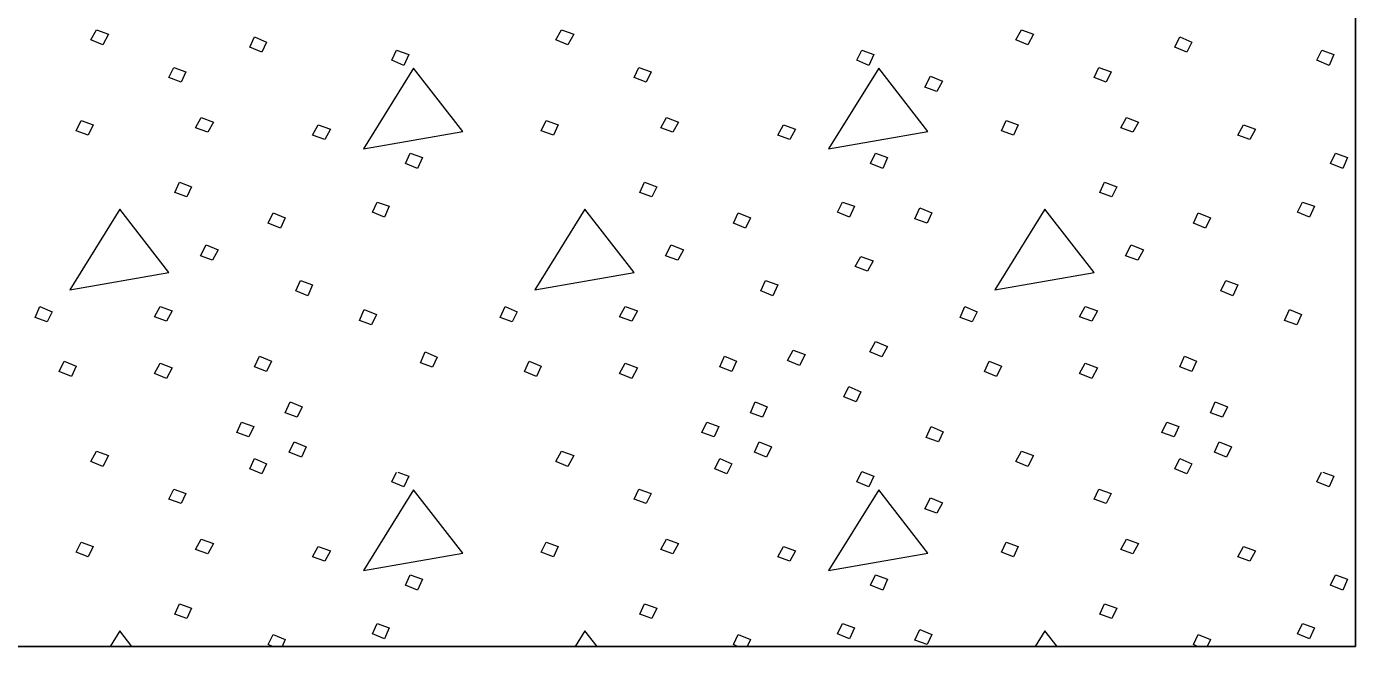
# Model space of a CAD drawing. Extents: x -1431.2 to -1397.2, y -1045.1 to -1001.1.
# Drawn here: x -1422.141 to -1420.649, y -1043.619 to -1042.924 of the extents above; entities that cross this region are included whole.
import ezdxf

# ---------------------------------------------------------------- set-up
doc = ezdxf.new("R2010")
doc.units = 0
doc.header["$LTSCALE"] = 0.064
doc.layers.add('1', color=7, linetype='Continuous', lineweight=13)

msp = doc.modelspace()

# ---------------------------------------------------------------- linework, layer by layer
at = {"layer": '1', "lineweight": 25}
msp.add_line((-1420.649, -1043.61933), (-1420.649, -1038.68067), dxfattribs=at)
at = {"layer": '1'}
for p, q in [((-1422.0365, -1043.60183), (-1422.04733, -1043.61933)), ((-1422.02292, -1043.61933), (-1422.0365, -1043.60183)), ((-1421.51417, -1043.60183), (-1421.52508, -1043.61933)), ((-1421.50058, -1043.61933), (-1421.51417, -1043.60183)), ((-1420.99767, -1043.60183), (-1421.00858, -1043.61933)), ((-1420.98408, -1043.61933), (-1420.99767, -1043.60183))]:
    msp.add_line(p, q, dxfattribs=at)
for points in [[(-1422.06275, -1042.92742), (-1422.04917, -1042.93233), (-1422.0555, -1042.94458), (-1422.06908, -1042.93883)], [(-1421.88517, -1042.93558), (-1421.87158, -1042.94133), (-1421.877, -1042.95275), (-1421.89058, -1042.947)], [(-1421.5405, -1042.92742), (-1421.52683, -1042.93233), (-1421.53325, -1042.94458), (-1421.54683, -1042.93883)], [(-1421.02392, -1042.92742), (-1421.01033, -1042.93233), (-1421.01667, -1042.94458), (-1421.03033, -1042.93883)], [(-1420.84633, -1042.93558), (-1420.83275, -1042.94133), (-1420.83817, -1042.95275), (-1420.85175, -1042.947)], [(-1421.72567, -1042.95025), (-1421.71208, -1042.95517), (-1421.7175, -1042.96742), (-1421.73108, -1042.96167)], [(-1421.20333, -1042.95025), (-1421.18975, -1042.95517), (-1421.19525, -1042.96742), (-1421.20883, -1042.96167)], [(-1420.68683, -1042.95025), (-1420.67325, -1042.95517), (-1420.67867, -1042.96742), (-1420.69225, -1042.96167)], [(-1421.97575, -1042.96983), (-1421.96217, -1042.97475), (-1421.96758, -1042.98617), (-1421.98125, -1042.98125)], [(-1421.70667, -1042.97067), (-1421.76283, -1043.06117), (-1421.65133, -1043.04158)], [(-1421.4535, -1042.96983), (-1421.43992, -1042.97475), (-1421.44533, -1042.98617), (-1421.45892, -1042.98125)], [(-1421.18433, -1042.97067), (-1421.2405, -1043.06117), (-1421.12908, -1043.04158)], [(-1421.12633, -1042.97967), (-1421.11275, -1042.98533), (-1421.11908, -1042.99675), (-1421.13267, -1042.99183)], [(-1420.937, -1042.96983), (-1420.92333, -1042.97475), (-1420.92883, -1042.98617), (-1420.94242, -1042.98125)], [(-1421.945, -1043.02608), (-1421.93142, -1043.031), (-1421.93775, -1043.04242), (-1421.95133, -1043.0375)], [(-1421.42267, -1043.02608), (-1421.40908, -1043.031), (-1421.41542, -1043.04242), (-1421.429, -1043.0375)], [(-1420.90617, -1043.02608), (-1420.89258, -1043.031), (-1420.89892, -1043.04242), (-1420.9125, -1043.0375)], [(-1422.08, -1043.02942), (-1422.06642, -1043.03425), (-1422.07183, -1043.04567), (-1422.08542, -1043.04083)], [(-1421.81358, -1043.03425), (-1421.8, -1043.03917), (-1421.80633, -1043.05058), (-1421.81992, -1043.04567)], [(-1421.55767, -1043.02942), (-1421.54408, -1043.03425), (-1421.5495, -1043.04567), (-1421.56317, -1043.04083)], [(-1421.29125, -1043.03425), (-1421.27767, -1043.03917), (-1421.284, -1043.05058), (-1421.29758, -1043.04567)], [(-1421.04117, -1043.02942), (-1421.02758, -1043.03425), (-1421.033, -1043.04567), (-1421.04658, -1043.04083)], [(-1420.77475, -1043.03425), (-1420.76117, -1043.03917), (-1420.7675, -1043.05058), (-1420.78108, -1043.04567)], [(-1421.71025, -1043.06608), (-1421.69667, -1043.071), (-1421.70208, -1043.08317), (-1421.71567, -1043.0775)], [(-1421.188, -1043.06608), (-1421.17442, -1043.071), (-1421.17983, -1043.08317), (-1421.19342, -1043.0775)], [(-1420.67142, -1043.06608), (-1420.65783, -1043.071), (-1420.66325, -1043.08317), (-1420.67692, -1043.0775)], [(-1421.96942, -1043.09867), (-1421.95583, -1043.10358), (-1421.96125, -1043.115), (-1421.97483, -1043.11008)], [(-1421.44717, -1043.09867), (-1421.43358, -1043.10358), (-1421.439, -1043.115), (-1421.45258, -1043.11008)], [(-1420.93058, -1043.09867), (-1420.917, -1043.10358), (-1420.92242, -1043.115), (-1420.93608, -1043.11008)], [(-1422.0365, -1043.12883), (-1422.09267, -1043.21942), (-1421.98125, -1043.19983)], [(-1421.74742, -1043.12075), (-1421.73383, -1043.12558), (-1421.73925, -1043.13783), (-1421.75283, -1043.13217)], [(-1421.51417, -1043.12883), (-1421.57042, -1043.21942), (-1421.45892, -1043.19983)], [(-1421.22508, -1043.12075), (-1421.2115, -1043.12558), (-1421.217, -1043.13783), (-1421.23058, -1043.13217)], [(-1421.13817, -1043.12725), (-1421.1245, -1043.13292), (-1421.13, -1043.14433), (-1421.14358, -1043.1395)], [(-1420.99767, -1043.12883), (-1421.05383, -1043.21942), (-1420.94242, -1043.19983)], [(-1420.70858, -1043.12075), (-1420.695, -1043.12558), (-1420.70042, -1043.13783), (-1420.714, -1043.13217)], [(-1421.86433, -1043.13292), (-1421.85075, -1043.13867), (-1421.85617, -1043.15008), (-1421.86975, -1043.14433)], [(-1421.342, -1043.13292), (-1421.32842, -1043.13867), (-1421.33383, -1043.15008), (-1421.34742, -1043.14433)], [(-1420.8255, -1043.13292), (-1420.81192, -1043.13867), (-1420.81733, -1043.15008), (-1420.83092, -1043.14433)], [(-1421.9395, -1043.16883), (-1421.92592, -1043.17458), (-1421.93225, -1043.186), (-1421.94592, -1043.18108)], [(-1421.41725, -1043.16883), (-1421.40367, -1043.17458), (-1421.41, -1043.186), (-1421.42358, -1043.18108)], [(-1420.90067, -1043.16883), (-1420.88708, -1043.17458), (-1420.8935, -1043.186), (-1420.90708, -1043.18108)], [(-1421.20425, -1043.18192), (-1421.19067, -1043.18675), (-1421.197, -1043.19817), (-1421.21067, -1043.19325)], [(-1421.8335, -1043.20875), (-1421.81992, -1043.21367), (-1421.82533, -1043.22592), (-1421.83892, -1043.22025)], [(-1421.31125, -1043.20875), (-1421.29758, -1043.21367), (-1421.30308, -1043.22592), (-1421.31667, -1043.22025)], [(-1420.79467, -1043.20875), (-1420.78108, -1043.21367), (-1420.7865, -1043.22592), (-1420.80017, -1043.22025)], [(-1422.12617, -1043.23817), (-1422.11258, -1043.24383), (-1422.11808, -1043.25525), (-1422.13167, -1043.25042)], [(-1421.99117, -1043.23817), (-1421.97758, -1043.243), (-1421.98392, -1043.25442), (-1421.9975, -1043.24958)], [(-1421.76192, -1043.24133), (-1421.74833, -1043.247), (-1421.75375, -1043.25842), (-1421.76733, -1043.25358)], [(-1421.60392, -1043.23817), (-1421.59033, -1043.24383), (-1421.59575, -1043.25525), (-1421.60933, -1043.25042)], [(-1421.46892, -1043.23817), (-1421.45533, -1043.243), (-1421.46167, -1043.25442), (-1421.47525, -1043.24958)], [(-1421.08742, -1043.23817), (-1421.07383, -1043.24383), (-1421.07925, -1043.25525), (-1421.09283, -1043.25042)], [(-1420.95233, -1043.23817), (-1420.93875, -1043.243), (-1420.94508, -1043.25442), (-1420.95867, -1043.24958)], [(-1420.72308, -1043.24133), (-1420.7095, -1043.247), (-1420.71492, -1043.25842), (-1420.7285, -1043.25358)], [(-1421.188, -1043.27725), (-1421.17442, -1043.283), (-1421.18075, -1043.29442), (-1421.19433, -1043.28867)], [(-1421.87975, -1043.29358), (-1421.86617, -1043.29933), (-1421.87158, -1043.31075), (-1421.88517, -1043.30583)], [(-1421.69358, -1043.289), (-1421.68, -1043.29475), (-1421.68542, -1043.30617), (-1421.699, -1043.30125)], [(-1421.35742, -1043.29358), (-1421.34383, -1043.29933), (-1421.34925, -1043.31075), (-1421.36283, -1043.30583)], [(-1421.28042, -1043.28708), (-1421.26683, -1043.292), (-1421.27317, -1043.30417), (-1421.28675, -1043.2985)], [(-1420.84092, -1043.29358), (-1420.82733, -1043.29933), (-1420.83275, -1043.31075), (-1420.84633, -1043.30583)], [(-1422.099, -1043.29933), (-1422.08542, -1043.305), (-1422.09083, -1043.31642), (-1422.10442, -1043.31075)], [(-1421.99117, -1043.30175), (-1421.97758, -1043.30667), (-1421.98392, -1043.31892), (-1421.9975, -1043.31317)], [(-1421.57675, -1043.29933), (-1421.56317, -1043.305), (-1421.56858, -1043.31642), (-1421.58217, -1043.31075)], [(-1421.46892, -1043.30175), (-1421.45533, -1043.30667), (-1421.46167, -1043.31892), (-1421.47525, -1043.31317)], [(-1421.06017, -1043.29933), (-1421.04658, -1043.305), (-1421.05208, -1043.31642), (-1421.06567, -1043.31075)], [(-1420.95233, -1043.30175), (-1420.93875, -1043.30667), (-1420.94508, -1043.31892), (-1420.95867, -1043.31317)], [(-1421.21783, -1043.32783), (-1421.20425, -1043.33358), (-1421.20975, -1043.345), (-1421.22333, -1043.33925)], [(-1421.84525, -1043.345), (-1421.83167, -1043.35067), (-1421.83717, -1043.36208), (-1421.85075, -1043.35717)], [(-1421.323, -1043.345), (-1421.30942, -1043.35067), (-1421.31483, -1043.36208), (-1421.32842, -1043.35717)], [(-1420.8065, -1043.345), (-1420.79283, -1043.35067), (-1420.79833, -1043.36208), (-1420.81192, -1043.35717)], [(-1421.89967, -1043.36783), (-1421.88608, -1043.37267), (-1421.8915, -1043.38408), (-1421.90508, -1043.37925)], [(-1421.37733, -1043.36783), (-1421.36375, -1043.37267), (-1421.36917, -1043.38408), (-1421.38283, -1043.37925)], [(-1420.86083, -1043.36783), (-1420.84725, -1043.37267), (-1420.85267, -1043.38408), (-1420.86625, -1043.37925)], [(-1421.12542, -1043.37267), (-1421.11183, -1043.37842), (-1421.11725, -1043.38983), (-1421.13092, -1043.38492)], [(-1421.84075, -1043.38983), (-1421.82717, -1043.3955), (-1421.83258, -1043.40692), (-1421.84617, -1043.40125)], [(-1421.3185, -1043.38983), (-1421.30483, -1043.3955), (-1421.31033, -1043.40692), (-1421.32392, -1043.40125)], [(-1420.80192, -1043.38983), (-1420.78833, -1043.3955), (-1420.79375, -1043.40692), (-1420.80742, -1043.40125)], [(-1422.06275, -1043.40042), (-1422.04917, -1043.40533), (-1422.0555, -1043.41758), (-1422.06908, -1043.41183)], [(-1421.88517, -1043.40858), (-1421.87158, -1043.41433), (-1421.877, -1043.42575), (-1421.89058, -1043.42)], [(-1421.5405, -1043.40042), (-1421.52683, -1043.40533), (-1421.53325, -1043.41758), (-1421.54683, -1043.41183)], [(-1421.36283, -1043.40858), (-1421.34925, -1043.41433), (-1421.35475, -1043.42575), (-1421.36833, -1043.42)], [(-1421.02392, -1043.40042), (-1421.01033, -1043.40533), (-1421.01667, -1043.41758), (-1421.03033, -1043.41183)], [(-1420.84633, -1043.40858), (-1420.83275, -1043.41433), (-1420.83817, -1043.42575), (-1420.85175, -1043.42)], [(-1421.20333, -1043.42325), (-1421.18975, -1043.42817), (-1421.19525, -1043.44042), (-1421.20883, -1043.43467)], [(-1421.97575, -1043.44283), (-1421.96217, -1043.44775), (-1421.96758, -1043.45917), (-1421.98125, -1043.45425)], [(-1421.70667, -1043.44367), (-1421.76283, -1043.53417), (-1421.65133, -1043.51458)], [(-1421.4535, -1043.44283), (-1421.43992, -1043.44775), (-1421.44533, -1043.45917), (-1421.45892, -1043.45425)], [(-1421.18433, -1043.44367), (-1421.2405, -1043.53417), (-1421.12908, -1043.51458)], [(-1420.937, -1043.44283), (-1420.92333, -1043.44775), (-1420.92883, -1043.45917), (-1420.94242, -1043.45425)], [(-1421.12633, -1043.45258), (-1421.11275, -1043.45833), (-1421.11908, -1043.46975), (-1421.13267, -1043.46483)], [(-1422.08, -1043.50233), (-1422.06642, -1043.50725), (-1422.07183, -1043.51867), (-1422.08542, -1043.51375)], [(-1421.945, -1043.49908), (-1421.93142, -1043.504), (-1421.93775, -1043.51542), (-1421.95133, -1043.5105)], [(-1421.55767, -1043.50233), (-1421.54408, -1043.50725), (-1421.5495, -1043.51867), (-1421.56317, -1043.51375)], [(-1421.42267, -1043.49908), (-1421.40908, -1043.504), (-1421.41542, -1043.51542), (-1421.429, -1043.5105)], [(-1421.04117, -1043.50233), (-1421.02758, -1043.50725), (-1421.033, -1043.51867), (-1421.04658, -1043.51375)], [(-1420.90617, -1043.49908), (-1420.89258, -1043.504), (-1420.89892, -1043.51542), (-1420.9125, -1043.5105)], [(-1421.81358, -1043.50725), (-1421.8, -1043.51217), (-1421.80633, -1043.52358), (-1421.81992, -1043.51867)], [(-1421.29125, -1043.50725), (-1421.27767, -1043.51217), (-1421.284, -1043.52358), (-1421.29758, -1043.51867)], [(-1420.77475, -1043.50725), (-1420.76117, -1043.51217), (-1420.7675, -1043.52358), (-1420.78108, -1043.51867)], [(-1421.71025, -1043.53908), (-1421.69667, -1043.54392), (-1421.70208, -1043.55617), (-1421.71567, -1043.5505)], [(-1421.188, -1043.53908), (-1421.17442, -1043.54392), (-1421.17983, -1043.55617), (-1421.19342, -1043.5505)], [(-1420.67142, -1043.53908), (-1420.65783, -1043.54392), (-1420.66325, -1043.55617), (-1420.67692, -1043.5505)], [(-1421.96942, -1043.57167), (-1421.95583, -1043.57658), (-1421.96125, -1043.588), (-1421.97483, -1043.58308)], [(-1421.44717, -1043.57167), (-1421.43358, -1043.57658), (-1421.439, -1043.588), (-1421.45258, -1043.58308)], [(-1420.93058, -1043.57167), (-1420.917, -1043.57658), (-1420.92242, -1043.588), (-1420.93608, -1043.58308)], [(-1421.74742, -1043.59367), (-1421.73383, -1043.59858), (-1421.73925, -1043.61083), (-1421.75283, -1043.60508)], [(-1421.22508, -1043.59367), (-1421.2115, -1043.59858), (-1421.217, -1043.61083), (-1421.23058, -1043.60508)], [(-1420.70858, -1043.59367), (-1420.695, -1043.59858), (-1420.70042, -1043.61083), (-1420.714, -1043.60508)], [(-1421.13817, -1043.60025), (-1421.1245, -1043.60592), (-1421.13, -1043.61733), (-1421.14358, -1043.61242)]]:
    msp.add_lwpolyline(points, close=True, dxfattribs=at)
at = {"layer": '1', "lineweight": 25}
msp.add_lwpolyline([(-1426.53858, -1043.13475), (-1426.53858, -1043.61933), (-1420.649, -1043.61933)], dxfattribs=at)
at = {"layer": '1'}
for points in [[(-1421.72442, -1043.42375), (-1421.71208, -1043.42817), (-1421.7175, -1043.44042), (-1421.73108, -1043.43467), (-1421.72592, -1043.42375)], [(-1420.68558, -1043.42375), (-1420.67325, -1043.42817), (-1420.67867, -1043.44042), (-1420.69225, -1043.43467), (-1420.68708, -1043.42375)], [(-1421.86517, -1043.61933), (-1421.86975, -1043.61733), (-1421.86433, -1043.60592)], [(-1421.86433, -1043.60592), (-1421.85075, -1043.61167), (-1421.85433, -1043.61933)], [(-1421.34283, -1043.61933), (-1421.34742, -1043.61733), (-1421.342, -1043.60592)], [(-1421.342, -1043.60592), (-1421.32842, -1043.61167), (-1421.33208, -1043.61933)], [(-1420.82633, -1043.61933), (-1420.83092, -1043.61733), (-1420.8255, -1043.60592)], [(-1420.8255, -1043.60592), (-1420.81192, -1043.61167), (-1420.8155, -1043.61933)]]:
    msp.add_lwpolyline(points, dxfattribs=at)

doc.saveas('drawing.dxf')
